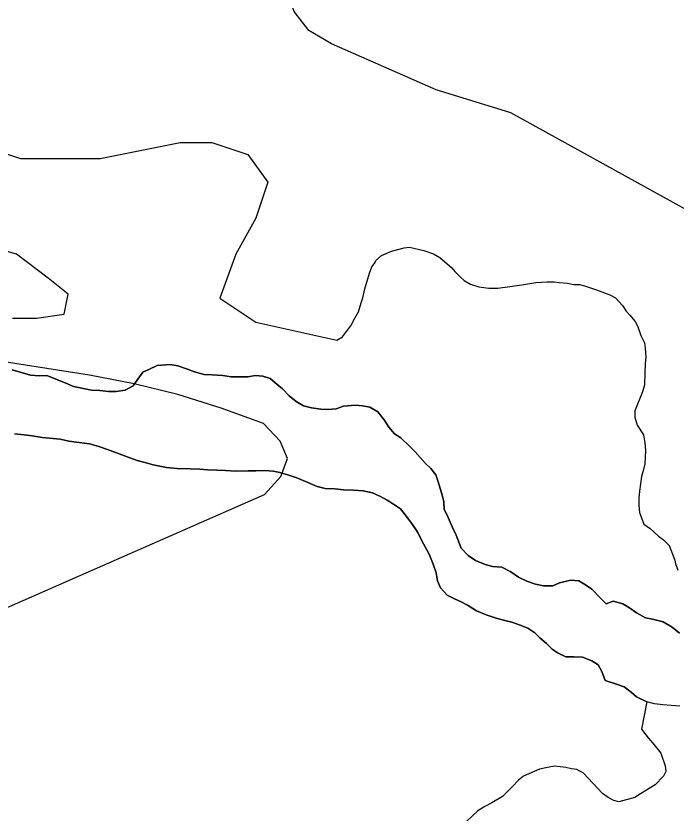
# Model space of a CAD drawing. Extents: x 3219052 to 3256913, y 800770 to 826146.
# Drawn here: x 3229508.5 to 3229789.8, y 811493.4 to 811833 of the extents above; entities that cross this region are included whole.
import ezdxf

# ---------------------------------------------------------------- set-up
doc = ezdxf.new("R2010")
doc.units = 0
for name, color, linetype in [('V-SITE-VEGE', 7, 'Continuous'), ('V-TOPO-MAJR', 7, 'Continuous'), ('V-TOPO-SHOR', 7, 'Continuous')]:
    doc.layers.add(name, color=color, linetype=linetype)

msp = doc.modelspace()

# ---------------------------------------------------------------- linework, layer by layer
at = {"layer": 'V-SITE-VEGE'}
for points in [[(3229817.17, 811737.75), (3229719.41, 811791.64), (3229687.69, 811801.51), (3229642.95, 811821.11), (3229633.39, 811826.8), (3229627.16, 811834.85), (3229625.07, 811840.39), (3229622.96, 811844.83), (3229601.46, 811870.8), (3229590.04, 811882.91), (3229576.86, 811895.71), (3229562.42, 811911.19), (3229556.45, 811920.99), (3229559.3, 811931.28), (3229573.61, 811931.44), (3229589.49, 811922.09), (3229599.91, 811914.41), (3229613.61, 811906.21), (3229638.26, 811895.16), (3229655.07, 811888.22), (3229687.23, 811877.9), (3229841, 811851.29)], [(3229474.71, 811784.22), (3229510.44, 811772.3), (3229544.46, 811772.3), (3229578.48, 811779.11), (3229592.09, 811779.11), (3229607.4, 811774), (3229615.9, 811762.09), (3229610.8, 811746.77), (3229602.29, 811731.46), (3229595.49, 811712.74), (3229610.8, 811702.53)], [(3229507.03, 811704.23), (3229517.24, 811704.23), (3229529.15, 811705.93), (3229530.85, 811714.44), (3229522.35, 811721.25), (3229508.74, 811731.46), (3229473.01, 811741.67)], [(3229610.8, 811702.53), (3229645.32, 811694.86), (3229647.75, 811696.2), (3229651.54, 811701.32), (3229652.36, 811703.2), (3229654.53, 811706.97), (3229655.62, 811710.74), (3229656.43, 811712.89), (3229657.25, 811716.67), (3229659.16, 811723.41), (3229660.25, 811726.1), (3229661.6, 811727.98), (3229661.87, 811728.79), (3229664.31, 811730.94), (3229668.63, 811732.82), (3229674.03, 811734.15), (3229676.19, 811734.41), (3229682.38, 811733.04), (3229686.43, 811731.68), (3229689.12, 811730.05), (3229694.23, 811725.72), (3229695.57, 811724.1), (3229697.99, 811721.67), (3229699.6, 811720.31), (3229702.29, 811718.69), (3229705.8, 811717.6), (3229710.11, 811717.05), (3229713.89, 811717.03), (3229724.14, 811718.35), (3229730.07, 811719.41), (3229734.93, 811719.67), (3229737.9, 811719.66), (3229740.05, 811719.38), (3229743.56, 811719.1), (3229746.25, 811718.55), (3229748.68, 811718.55), (3229750.83, 811718), (3229755.95, 811716.36), (3229761.61, 811714.19), (3229764.03, 811712.83), (3229766.99, 811709.59), (3229768.6, 811707.16), (3229770.21, 811705.53), (3229772.36, 811702.83), (3229773.44, 811700.94), (3229774.77, 811696.89), (3229776.38, 811693.65), (3229776.64, 811691.49), (3229776.9, 811687.71), (3229776.62, 811684.75), (3229776.61, 811680.97), (3229776.33, 811675.85), (3229775.51, 811672.89), (3229772.25, 811664.81), (3229772.24, 811662.11), (3229773.31, 811658.6), (3229775.99, 811654.55), (3229776.52, 811651.04), (3229776.78, 811647.8), (3229776.49, 811642.14), (3229775.95, 811639.71), (3229775.12, 811636.75), (3229774.3, 811630.55), (3229774.02, 811627.58), (3229774.01, 811624.62), (3229774.27, 811621.38), (3229776.14, 811616.52), (3229778.83, 811614.62), (3229782.33, 811611.38), (3229784.48, 811609.75), (3229786.9, 811607.32), (3229789.31, 811601.11), (3229789.57, 811599.49), (3229790.64, 811596.79)], [(3229672.56, 811653.18), (3229669.93, 811655), (3229667.46, 811657.81), (3229665.49, 811660.95), (3229662.7, 811664.26), (3229659.41, 811666.25), (3229656.28, 811666.92), (3229653.15, 811667.09), (3229648.2, 811666.78), (3229645.06, 811665.63), (3229641.6, 811665.31), (3229638.46, 811665.49), (3229634.51, 811665.99), (3229631.04, 811666.83), (3229627.92, 811668.65), (3229624.96, 811671.14), (3229622.16, 811674.11), (3229619.7, 811676.1), (3229616.9, 811678.58), (3229613.77, 811679.58), (3229610.63, 811679.76), (3229607.33, 811679.27), (3229603.54, 811679.28), (3229600.24, 811679.29), (3229596.78, 811679.8), (3229592.16, 811680.14), (3229588.7, 811680.15), (3229584.58, 811681.32), (3229581.62, 811682.48), (3229577.5, 811683.98), (3229574.2, 811684.49), (3229568.76, 811684.01), (3229565.46, 811682.54), (3229562.65, 811681.23), (3229560.49, 811678.26), (3229558.51, 811675.46), (3229555.04, 811673.49), (3229551.24, 811673.01), (3229547.95, 811673.02), (3229544.32, 811673.36), (3229540.69, 811673.54), (3229533.11, 811675.05), (3229529.48, 811676.71), (3229524.87, 811678.54), (3229521.74, 811679.86), (3229518.61, 811679.71), (3229514.81, 811679.89), (3229510.37, 811681.22), (3229506.91, 811682.22)], [(3229507.98, 811655), (3229512.1, 811654.5), (3229515.4, 811654.16), (3229519.68, 811653.32), (3229522.82, 811653.14), (3229527.43, 811652.64), (3229531.06, 811651.8), (3229534.35, 811651.46), (3229539.96, 811650.62), (3229543.91, 811649.61), (3229547.54, 811648.29), (3229552.48, 811646.46), (3229555.94, 811645.13), (3229560.22, 811643.63), (3229564.01, 811642.63), (3229566.98, 811641.79), (3229572.75, 811640.62), (3229577.04, 811640.11), (3229582.81, 811640.1), (3229586.93, 811639.92), (3229590.23, 811639.58), (3229594.18, 811639.4), (3229597.81, 811639.39), (3229602.26, 811639.05), (3229607.54, 811639.2), (3229610.84, 811639.19), (3229614.63, 811639.34), (3229618.1, 811639)], [(3229791.38, 811570.02), (3229788.25, 811572.51), (3229784.3, 811574.83), (3229779.85, 811576), (3229776.89, 811576.5), (3229772.93, 811578.66), (3229769.97, 811580.81), (3229767.17, 811582.46), (3229763.06, 811583.63), (3229760.08, 811582.49), (3229757.62, 811584.97), (3229754, 811588.77), (3229751.2, 811590.6), (3229748.4, 811592.26), (3229744.94, 811592.59), (3229740.15, 811591.46), (3229737.35, 811590.14), (3229733.39, 811590.16), (3229729.93, 811590.83), (3229726.31, 811592.16), (3229722.68, 811593.82), (3229719.39, 811596.14), (3229715.6, 811598.13), (3229711.64, 811598.47), (3229708.51, 811599.3), (3229704.4, 811600.96), (3229701.27, 811603.12), (3229698.31, 811606.26), (3229696.18, 811611.71), (3229694.54, 811615.01), (3229692.74, 811619.31), (3229691.1, 811622.77), (3229690.95, 811625.91), (3229690.13, 811628.88), (3229688.67, 811634), (3229687.52, 811637.46), (3229685.39, 811640.11), (3229683.08, 811642.26), (3229680.78, 811644.91), (3229678.65, 811647.22), (3229676.34, 811649.54), (3229672.56, 811653.18)], [(3229618.1, 811639), (3229621.06, 811638.49), (3229624.85, 811637.33), (3229628.31, 811636.16), (3229632.92, 811634.17), (3229636.88, 811632.51), (3229640.34, 811631.67), (3229644.46, 811631.49), (3229648.09, 811631.15), (3229652.38, 811630.98), (3229656.5, 811630.63), (3229660.45, 811629.8), (3229663.91, 811628.3), (3229666.71, 811626.65), (3229669.51, 811624.99), (3229672.47, 811623), (3229675.43, 811619.2), (3229677.56, 811616.38), (3229679.86, 811612.92), (3229681.33, 811609.61), (3229683.14, 811606.47), (3229684.62, 811603.66), (3229686.41, 811599.37), (3229687.56, 811595.74), (3229688.21, 811592.27), (3229689.52, 811589.3), (3229692.31, 811586.16), (3229695.44, 811584.67), (3229698.24, 811583.34), (3229701.04, 811582.01), (3229704.82, 811579.52), (3229708.94, 811577.86), (3229713.23, 811576.36), (3229716.85, 811575.36), (3229719.82, 811574.7), (3229723.44, 811573.37), (3229726.73, 811572.2), (3229729.7, 811570.21), (3229731.84, 811568.06), (3229734.63, 811565.58), (3229737.1, 811563.26), (3229739.57, 811561.44), (3229742.86, 811559.95), (3229746.32, 811559.94), (3229749.95, 811559.76), (3229753.9, 811558.26), (3229756.7, 811556.6), (3229758.18, 811553.63), (3229759.65, 811549.84), (3229764.43, 811548.33), (3229767.73, 811547.17), (3229770.69, 811544.85), (3229772.99, 811542.87), (3229777.43, 811540.71)], [(3229777.43, 811540.71), (3229775.06, 811529.15), (3229778.02, 811525.36), (3229779.9, 811523.2), (3229783.39, 811518.88), (3229785.26, 811513.47), (3229785.52, 811511.05), (3229784.44, 811509.16), (3229780.92, 811505.4), (3229774.71, 811501.64), (3229772.28, 811500.03), (3229765.53, 811498.16), (3229763.37, 811498.71), (3229760.95, 811500.07), (3229758.53, 811501.69), (3229750.47, 811510.35), (3229747.5, 811511.97), (3229745.35, 811512.25), (3229742.92, 811512.8), (3229738.07, 811513.35), (3229735.1, 811512.82), (3229731.59, 811512.02), (3229724.84, 811509.08), (3229722.68, 811507.46), (3229719.98, 811504.51), (3229715.92, 811500.47), (3229711.32, 811497.79), (3229708.35, 811496.18), (3229705.38, 811494.31), (3229698.35, 811487.85)]]:
    msp.add_lwpolyline(points, dxfattribs=at)
at = {"layer": 'V-TOPO-MAJR'}
msp.add_lwpolyline([(3229469.47, 811565.45), (3229614.53, 811629.15), (3229621.42, 811636.79), (3229624.32, 811644.37), (3229621.21, 811651.87), (3229614.1, 811659.3), (3229595.96, 811665.94), (3229577.59, 811671.72), (3229558.86, 811676.22), (3229539.89, 811679.87), (3229396.15, 811702.37)], dxfattribs=at)
at = {"layer": 'V-TOPO-SHOR'}
for points in [[(3229506.91, 811682.22), (3229510.37, 811681.22), (3229514.82, 811679.89), (3229518.61, 811679.71), (3229521.74, 811679.86), (3229524.87, 811678.54), (3229529.48, 811676.71), (3229533.11, 811675.05), (3229540.69, 811673.54), (3229544.32, 811673.36), (3229547.95, 811673.02), (3229551.24, 811673.01), (3229555.04, 811673.49), (3229558.51, 811675.46), (3229560.49, 811678.26), (3229562.65, 811681.22), (3229565.46, 811682.54), (3229568.76, 811684.01), (3229574.2, 811684.49), (3229577.5, 811683.98), (3229581.62, 811682.48), (3229584.58, 811681.32), (3229588.7, 811680.15), (3229592.16, 811680.14), (3229596.78, 811679.8), (3229600.24, 811679.29), (3229603.54, 811679.28), (3229607.33, 811679.27), (3229610.63, 811679.76), (3229613.77, 811679.58), (3229616.9, 811678.58), (3229619.7, 811676.1), (3229622.16, 811674.11), (3229624.96, 811671.14), (3229627.92, 811668.65), (3229631.04, 811666.83), (3229634.51, 811665.99), (3229638.46, 811665.49), (3229641.6, 811665.31), (3229645.06, 811665.63), (3229648.2, 811666.78), (3229653.15, 811667.09), (3229656.28, 811666.92), (3229659.41, 811666.25), (3229662.7, 811664.26), (3229665.49, 811660.95), (3229667.46, 811657.81), (3229669.93, 811655), (3229672.56, 811653.18), (3229676.34, 811649.54), (3229678.65, 811647.22), (3229680.78, 811644.91), (3229683.08, 811642.26), (3229685.39, 811640.11), (3229687.52, 811637.46), (3229688.67, 811634), (3229690.13, 811628.88), (3229690.95, 811625.91), (3229691.1, 811622.78), (3229692.74, 811619.31), (3229694.54, 811615.01), (3229696.18, 811611.71), (3229698.31, 811606.26), (3229701.27, 811603.12), (3229704.4, 811600.96), (3229708.51, 811599.3), (3229711.64, 811598.47), (3229715.6, 811598.13), (3229719.39, 811596.14), (3229722.68, 811593.82), (3229726.3, 811592.16), (3229729.93, 811590.83), (3229733.39, 811590.16), (3229737.35, 811590.14), (3229740.15, 811591.46), (3229744.94, 811592.59), (3229748.4, 811592.26), (3229751.2, 811590.6), (3229754, 811588.77), (3229757.62, 811584.97), (3229760.08, 811582.49), (3229763.06, 811583.63), (3229767.17, 811582.46), (3229769.97, 811580.81), (3229772.93, 811578.66), (3229776.89, 811576.5), (3229779.85, 811576), (3229784.3, 811574.83), (3229788.25, 811572.51), (3229791.38, 811570.02)], [(3229607.54, 811639.2), (3229602.26, 811639.05), (3229597.81, 811639.39), (3229594.18, 811639.4), (3229590.23, 811639.58), (3229586.93, 811639.92), (3229582.81, 811640.1), (3229577.04, 811640.11), (3229572.75, 811640.62), (3229566.98, 811641.79), (3229564.01, 811642.63), (3229560.22, 811643.63), (3229555.94, 811645.13), (3229552.48, 811646.46), (3229547.54, 811648.29), (3229543.91, 811649.61), (3229539.96, 811650.62), (3229534.35, 811651.46), (3229531.06, 811651.8), (3229527.43, 811652.64), (3229522.82, 811653.14), (3229519.68, 811653.32), (3229515.4, 811654.16), (3229512.1, 811654.5), (3229507.98, 811655)], [(3229791.45, 811538.85), (3229787.82, 811539.19), (3229784.19, 811539.53), (3229780.73, 811539.88), (3229777.43, 811540.71), (3229772.99, 811542.87), (3229770.69, 811544.85), (3229767.72, 811547.17), (3229764.43, 811548.33), (3229759.65, 811549.83), (3229758.18, 811553.63), (3229756.7, 811556.6), (3229753.9, 811558.26), (3229749.95, 811559.76), (3229746.32, 811559.94), (3229742.86, 811559.95), (3229739.57, 811561.44), (3229737.1, 811563.26), (3229734.63, 811565.58), (3229731.84, 811568.06), (3229729.7, 811570.21), (3229726.73, 811572.2), (3229723.44, 811573.37), (3229719.82, 811574.7), (3229716.85, 811575.36), (3229713.23, 811576.36), (3229708.94, 811577.86), (3229704.82, 811579.52), (3229701.04, 811582.01), (3229698.24, 811583.34), (3229695.44, 811584.67), (3229692.31, 811586.16), (3229689.52, 811589.3), (3229688.21, 811592.27), (3229687.56, 811595.74), (3229686.41, 811599.37), (3229684.61, 811603.66), (3229683.14, 811606.47), (3229681.33, 811609.61), (3229679.86, 811612.92), (3229677.56, 811616.38), (3229675.43, 811619.2), (3229672.47, 811623), (3229669.51, 811624.99), (3229666.71, 811626.65), (3229663.91, 811628.3), (3229660.45, 811629.8), (3229656.5, 811630.63), (3229652.38, 811630.98), (3229648.09, 811631.15), (3229644.46, 811631.49), (3229640.34, 811631.67), (3229636.88, 811632.51), (3229632.92, 811634.17), (3229628.31, 811636.16), (3229624.85, 811637.33), (3229621.06, 811638.49), (3229618.1, 811639), (3229614.63, 811639.34), (3229610.84, 811639.19), (3229607.54, 811639.2)]]:
    msp.add_lwpolyline(points, dxfattribs=at)

doc.saveas('drawing.dxf')
